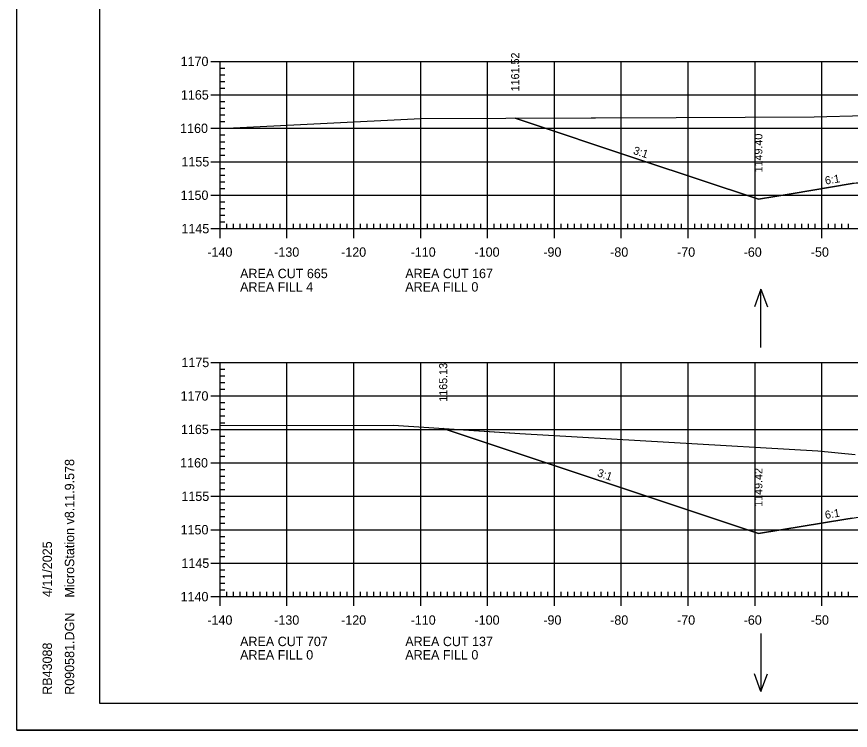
# Model space of a CAD drawing. Extents: x 1322838 to 1324533, y 339903 to 351025.
# Drawn here: x 1323533.3 to 1323658, y 341396.5 to 341503.2 of the extents above; entities that cross this region are included whole.
import ezdxf

# ---------------------------------------------------------------- set-up
doc = ezdxf.new("R2010")
doc.units = 0
for name, color, linetype in [('R_Axis', 7, 'Continuous'), ('R_Axis Annot', 7, 'Continuous'), ('R_Border', 7, 'Continuous'), ('R_Exist Surface', 7, 'Continuous'), ('R_Fin Surface', 7, 'Continuous'), ('R_Fin Surface Annot', 7, 'Continuous'), ('R_Grid', 7, 'Continuous'), ('R_No Plot', 7, 'Continuous'), ('R_Water Annot', 7, 'Continuous')]:
    doc.layers.add(name, color=color, linetype=linetype)

msp = doc.modelspace()

# ---------------------------------------------------------------- linework, layer by layer
at = {"layer": 'R_Axis'}
for p, q in [((1323562.32, 341496.47), (1323565.12, 341496.47)), ((1323563.72, 341471.47), (1323563.72, 341496.47)), ((1323563.72, 341495.47), (1323564.42, 341495.47)), ((1323563.72, 341494.47), (1323564.42, 341494.47)), ((1323563.72, 341493.47), (1323564.42, 341493.47)), ((1323563.72, 341492.47), (1323564.42, 341492.47)), ((1323562.32, 341491.47), (1323565.12, 341491.47)), ((1323563.72, 341490.47), (1323564.42, 341490.47)), ((1323563.72, 341489.47), (1323564.42, 341489.47)), ((1323563.72, 341488.47), (1323564.42, 341488.47)), ((1323563.72, 341487.47), (1323564.42, 341487.47)), ((1323562.32, 341486.47), (1323565.12, 341486.47)), ((1323563.72, 341485.47), (1323564.42, 341485.47)), ((1323563.72, 341484.47), (1323564.42, 341484.47)), ((1323563.72, 341483.47), (1323564.42, 341483.47)), ((1323563.72, 341482.47), (1323564.42, 341482.47)), ((1323562.32, 341481.47), (1323565.12, 341481.47)), ((1323563.72, 341480.47), (1323564.42, 341480.47)), ((1323563.72, 341479.47), (1323564.42, 341479.47)), ((1323563.72, 341478.47), (1323564.42, 341478.47)), ((1323563.72, 341477.47), (1323564.42, 341477.47)), ((1323562.32, 341476.47), (1323565.12, 341476.47)), ((1323563.72, 341475.47), (1323564.42, 341475.47)), ((1323563.72, 341474.47), (1323564.42, 341474.47)), ((1323563.72, 341473.47), (1323564.42, 341473.47)), ((1323563.72, 341470.07), (1323563.72, 341472.87)), ((1323573.72, 341470.07), (1323573.72, 341472.87)), ((1323583.72, 341470.07), (1323583.72, 341472.87)), ((1323593.72, 341470.07), (1323593.72, 341472.87)), ((1323603.72, 341470.07), (1323603.72, 341472.87)), ((1323613.72, 341470.07), (1323613.72, 341472.87)), ((1323623.72, 341470.07), (1323623.72, 341472.87)), ((1323633.72, 341470.07), (1323633.72, 341472.87)), ((1323643.72, 341470.07), (1323643.72, 341472.87)), ((1323653.72, 341470.07), (1323653.72, 341472.87)), ((1323562.32, 341471.47), (1323565.12, 341471.47)), ((1323563.72, 341472.47), (1323564.42, 341472.47)), ((1323563.72, 341471.47), (1323843.72, 341471.47)), ((1323564.72, 341471.47), (1323564.72, 341472.17)), ((1323565.72, 341471.47), (1323565.72, 341472.17)), ((1323566.72, 341471.47), (1323566.72, 341472.17)), ((1323567.72, 341471.47), (1323567.72, 341472.17)), ((1323568.72, 341471.47), (1323568.72, 341472.17)), ((1323569.72, 341471.47), (1323569.72, 341472.17)), ((1323570.72, 341471.47), (1323570.72, 341472.17)), ((1323571.72, 341471.47), (1323571.72, 341472.17)), ((1323572.72, 341471.47), (1323572.72, 341472.17)), ((1323574.72, 341471.47), (1323574.72, 341472.17)), ((1323575.72, 341471.47), (1323575.72, 341472.17)), ((1323576.72, 341471.47), (1323576.72, 341472.17)), ((1323577.72, 341471.47), (1323577.72, 341472.17)), ((1323578.72, 341471.47), (1323578.72, 341472.17)), ((1323579.72, 341471.47), (1323579.72, 341472.17)), ((1323580.72, 341471.47), (1323580.72, 341472.17)), ((1323581.72, 341471.47), (1323581.72, 341472.17)), ((1323582.72, 341471.47), (1323582.72, 341472.17)), ((1323584.72, 341471.47), (1323584.72, 341472.17)), ((1323585.72, 341471.47), (1323585.72, 341472.17)), ((1323586.72, 341471.47), (1323586.72, 341472.17)), ((1323587.72, 341471.47), (1323587.72, 341472.17)), ((1323588.72, 341471.47), (1323588.72, 341472.17)), ((1323589.72, 341471.47), (1323589.72, 341472.17)), ((1323590.72, 341471.47), (1323590.72, 341472.17)), ((1323591.72, 341471.47), (1323591.72, 341472.17)), ((1323592.72, 341471.47), (1323592.72, 341472.17)), ((1323594.72, 341471.47), (1323594.72, 341472.17)), ((1323595.72, 341471.47), (1323595.72, 341472.17)), ((1323596.72, 341471.47), (1323596.72, 341472.17)), ((1323597.72, 341471.47), (1323597.72, 341472.17)), ((1323598.72, 341471.47), (1323598.72, 341472.17)), ((1323599.72, 341471.47), (1323599.72, 341472.17)), ((1323600.72, 341471.47), (1323600.72, 341472.17)), ((1323601.72, 341471.47), (1323601.72, 341472.17)), ((1323602.72, 341471.47), (1323602.72, 341472.17)), ((1323604.72, 341471.47), (1323604.72, 341472.17)), ((1323605.72, 341471.47), (1323605.72, 341472.17)), ((1323606.72, 341471.47), (1323606.72, 341472.17)), ((1323607.72, 341471.47), (1323607.72, 341472.17)), ((1323608.72, 341471.47), (1323608.72, 341472.17)), ((1323609.72, 341471.47), (1323609.72, 341472.17)), ((1323610.72, 341471.47), (1323610.72, 341472.17)), ((1323611.72, 341471.47), (1323611.72, 341472.17)), ((1323612.72, 341471.47), (1323612.72, 341472.17)), ((1323614.72, 341471.47), (1323614.72, 341472.17)), ((1323615.72, 341471.47), (1323615.72, 341472.17)), ((1323616.72, 341471.47), (1323616.72, 341472.17)), ((1323617.72, 341471.47), (1323617.72, 341472.17)), ((1323618.72, 341471.47), (1323618.72, 341472.17)), ((1323619.72, 341471.47), (1323619.72, 341472.17)), ((1323620.72, 341471.47), (1323620.72, 341472.17)), ((1323621.72, 341471.47), (1323621.72, 341472.17)), ((1323622.72, 341471.47), (1323622.72, 341472.17)), ((1323624.72, 341471.47), (1323624.72, 341472.17)), ((1323625.72, 341471.47), (1323625.72, 341472.17)), ((1323626.72, 341471.47), (1323626.72, 341472.17)), ((1323627.72, 341471.47), (1323627.72, 341472.17)), ((1323628.72, 341471.47), (1323628.72, 341472.17)), ((1323629.72, 341471.47), (1323629.72, 341472.17)), ((1323630.72, 341471.47), (1323630.72, 341472.17)), ((1323631.72, 341471.47), (1323631.72, 341472.17)), ((1323632.72, 341471.47), (1323632.72, 341472.17)), ((1323634.72, 341471.47), (1323634.72, 341472.17)), ((1323635.72, 341471.47), (1323635.72, 341472.17)), ((1323636.72, 341471.47), (1323636.72, 341472.17)), ((1323637.72, 341471.47), (1323637.72, 341472.17)), ((1323638.72, 341471.47), (1323638.72, 341472.17)), ((1323639.72, 341471.47), (1323639.72, 341472.17)), ((1323640.72, 341471.47), (1323640.72, 341472.17)), ((1323641.72, 341471.47), (1323641.72, 341472.17)), ((1323642.72, 341471.47), (1323642.72, 341472.17)), ((1323644.72, 341471.47), (1323644.72, 341472.17)), ((1323645.72, 341471.47), (1323645.72, 341472.17)), ((1323646.72, 341471.47), (1323646.72, 341472.17)), ((1323647.72, 341471.47), (1323647.72, 341472.17)), ((1323648.72, 341471.47), (1323648.72, 341472.17)), ((1323649.72, 341471.47), (1323649.72, 341472.17)), ((1323650.72, 341471.47), (1323650.72, 341472.17)), ((1323651.72, 341471.47), (1323651.72, 341472.17)), ((1323652.72, 341471.47), (1323652.72, 341472.17)), ((1323654.72, 341471.47), (1323654.72, 341472.17)), ((1323655.72, 341471.47), (1323655.72, 341472.17)), ((1323656.72, 341471.47), (1323656.72, 341472.17)), ((1323657.72, 341471.47), (1323657.72, 341472.17)), ((1323562.32, 341451.47), (1323565.12, 341451.47)), ((1323563.72, 341416.47), (1323563.72, 341451.47)), ((1323563.72, 341450.47), (1323564.42, 341450.47)), ((1323563.72, 341449.47), (1323564.42, 341449.47)), ((1323563.72, 341448.47), (1323564.42, 341448.47)), ((1323562.32, 341446.47), (1323565.12, 341446.47)), ((1323563.72, 341447.47), (1323564.42, 341447.47)), ((1323563.72, 341445.47), (1323564.42, 341445.47)), ((1323563.72, 341444.47), (1323564.42, 341444.47)), ((1323563.72, 341443.47), (1323564.42, 341443.47)), ((1323562.32, 341441.47), (1323565.12, 341441.47)), ((1323563.72, 341442.47), (1323564.42, 341442.47)), ((1323563.72, 341440.47), (1323564.42, 341440.47)), ((1323563.72, 341439.47), (1323564.42, 341439.47)), ((1323563.72, 341438.47), (1323564.42, 341438.47)), ((1323562.32, 341436.47), (1323565.12, 341436.47)), ((1323563.72, 341437.47), (1323564.42, 341437.47)), ((1323563.72, 341435.47), (1323564.42, 341435.47)), ((1323563.72, 341434.47), (1323564.42, 341434.47)), ((1323563.72, 341433.47), (1323564.42, 341433.47)), ((1323562.32, 341431.47), (1323565.12, 341431.47)), ((1323563.72, 341432.47), (1323564.42, 341432.47)), ((1323563.72, 341430.47), (1323564.42, 341430.47)), ((1323563.72, 341429.47), (1323564.42, 341429.47)), ((1323563.72, 341428.47), (1323564.42, 341428.47)), ((1323562.32, 341426.47), (1323565.12, 341426.47)), ((1323563.72, 341427.47), (1323564.42, 341427.47)), ((1323563.72, 341425.47), (1323564.42, 341425.47)), ((1323563.72, 341424.47), (1323564.42, 341424.47)), ((1323563.72, 341423.47), (1323564.42, 341423.47)), ((1323562.32, 341421.47), (1323565.12, 341421.47)), ((1323563.72, 341422.47), (1323564.42, 341422.47)), ((1323563.72, 341420.47), (1323564.42, 341420.47)), ((1323563.72, 341419.47), (1323564.42, 341419.47)), ((1323563.72, 341418.47), (1323564.42, 341418.47)), ((1323563.72, 341415.07), (1323563.72, 341417.87)), ((1323573.72, 341415.07), (1323573.72, 341417.87)), ((1323583.72, 341415.07), (1323583.72, 341417.87)), ((1323593.72, 341415.07), (1323593.72, 341417.87)), ((1323603.72, 341415.07), (1323603.72, 341417.87)), ((1323613.72, 341415.07), (1323613.72, 341417.87)), ((1323623.72, 341415.07), (1323623.72, 341417.87)), ((1323633.72, 341415.07), (1323633.72, 341417.87)), ((1323643.72, 341415.07), (1323643.72, 341417.87)), ((1323653.72, 341415.07), (1323653.72, 341417.87)), ((1323562.32, 341416.47), (1323565.12, 341416.47)), ((1323563.72, 341417.47), (1323564.42, 341417.47)), ((1323563.72, 341416.47), (1323843.72, 341416.47)), ((1323564.72, 341416.47), (1323564.72, 341417.17)), ((1323565.72, 341416.47), (1323565.72, 341417.17)), ((1323566.72, 341416.47), (1323566.72, 341417.17)), ((1323567.72, 341416.47), (1323567.72, 341417.17)), ((1323568.72, 341416.47), (1323568.72, 341417.17)), ((1323569.72, 341416.47), (1323569.72, 341417.17)), ((1323570.72, 341416.47), (1323570.72, 341417.17)), ((1323571.72, 341416.47), (1323571.72, 341417.17)), ((1323572.72, 341416.47), (1323572.72, 341417.17)), ((1323574.72, 341416.47), (1323574.72, 341417.17)), ((1323575.72, 341416.47), (1323575.72, 341417.17)), ((1323576.72, 341416.47), (1323576.72, 341417.17)), ((1323577.72, 341416.47), (1323577.72, 341417.17)), ((1323578.72, 341416.47), (1323578.72, 341417.17)), ((1323579.72, 341416.47), (1323579.72, 341417.17)), ((1323580.72, 341416.47), (1323580.72, 341417.17)), ((1323581.72, 341416.47), (1323581.72, 341417.17)), ((1323582.72, 341416.47), (1323582.72, 341417.17)), ((1323584.72, 341416.47), (1323584.72, 341417.17)), ((1323585.72, 341416.47), (1323585.72, 341417.17)), ((1323586.72, 341416.47), (1323586.72, 341417.17)), ((1323587.72, 341416.47), (1323587.72, 341417.17)), ((1323588.72, 341416.47), (1323588.72, 341417.17)), ((1323589.72, 341416.47), (1323589.72, 341417.17)), ((1323590.72, 341416.47), (1323590.72, 341417.17)), ((1323591.72, 341416.47), (1323591.72, 341417.17)), ((1323592.72, 341416.47), (1323592.72, 341417.17)), ((1323594.72, 341416.47), (1323594.72, 341417.17)), ((1323595.72, 341416.47), (1323595.72, 341417.17)), ((1323596.72, 341416.47), (1323596.72, 341417.17)), ((1323597.72, 341416.47), (1323597.72, 341417.17)), ((1323598.72, 341416.47), (1323598.72, 341417.17)), ((1323599.72, 341416.47), (1323599.72, 341417.17)), ((1323600.72, 341416.47), (1323600.72, 341417.17)), ((1323601.72, 341416.47), (1323601.72, 341417.17)), ((1323602.72, 341416.47), (1323602.72, 341417.17)), ((1323604.72, 341416.47), (1323604.72, 341417.17)), ((1323605.72, 341416.47), (1323605.72, 341417.17)), ((1323606.72, 341416.47), (1323606.72, 341417.17)), ((1323607.72, 341416.47), (1323607.72, 341417.17)), ((1323608.72, 341416.47), (1323608.72, 341417.17)), ((1323609.72, 341416.47), (1323609.72, 341417.17)), ((1323610.72, 341416.47), (1323610.72, 341417.17)), ((1323611.72, 341416.47), (1323611.72, 341417.17)), ((1323612.72, 341416.47), (1323612.72, 341417.17)), ((1323614.72, 341416.47), (1323614.72, 341417.17)), ((1323615.72, 341416.47), (1323615.72, 341417.17)), ((1323616.72, 341416.47), (1323616.72, 341417.17)), ((1323617.72, 341416.47), (1323617.72, 341417.17)), ((1323618.72, 341416.47), (1323618.72, 341417.17)), ((1323619.72, 341416.47), (1323619.72, 341417.17)), ((1323620.72, 341416.47), (1323620.72, 341417.17)), ((1323621.72, 341416.47), (1323621.72, 341417.17)), ((1323622.72, 341416.47), (1323622.72, 341417.17)), ((1323624.72, 341416.47), (1323624.72, 341417.17)), ((1323625.72, 341416.47), (1323625.72, 341417.17)), ((1323626.72, 341416.47), (1323626.72, 341417.17)), ((1323627.72, 341416.47), (1323627.72, 341417.17)), ((1323628.72, 341416.47), (1323628.72, 341417.17)), ((1323629.72, 341416.47), (1323629.72, 341417.17)), ((1323630.72, 341416.47), (1323630.72, 341417.17)), ((1323631.72, 341416.47), (1323631.72, 341417.17)), ((1323632.72, 341416.47), (1323632.72, 341417.17)), ((1323634.72, 341416.47), (1323634.72, 341417.17)), ((1323635.72, 341416.47), (1323635.72, 341417.17)), ((1323636.72, 341416.47), (1323636.72, 341417.17)), ((1323637.72, 341416.47), (1323637.72, 341417.17)), ((1323638.72, 341416.47), (1323638.72, 341417.17)), ((1323639.72, 341416.47), (1323639.72, 341417.17)), ((1323640.72, 341416.47), (1323640.72, 341417.17)), ((1323641.72, 341416.47), (1323641.72, 341417.17)), ((1323642.72, 341416.47), (1323642.72, 341417.17)), ((1323644.72, 341416.47), (1323644.72, 341417.17)), ((1323645.72, 341416.47), (1323645.72, 341417.17)), ((1323646.72, 341416.47), (1323646.72, 341417.17)), ((1323647.72, 341416.47), (1323647.72, 341417.17)), ((1323648.72, 341416.47), (1323648.72, 341417.17)), ((1323649.72, 341416.47), (1323649.72, 341417.17)), ((1323650.72, 341416.47), (1323650.72, 341417.17)), ((1323651.72, 341416.47), (1323651.72, 341417.17)), ((1323652.72, 341416.47), (1323652.72, 341417.17)), ((1323654.72, 341416.47), (1323654.72, 341417.17)), ((1323655.72, 341416.47), (1323655.72, 341417.17)), ((1323656.72, 341416.47), (1323656.72, 341417.17)), ((1323657.72, 341416.47), (1323657.72, 341417.17))]:
    msp.add_line(p, q, dxfattribs=at)
at = {"layer": 'R_Border'}
for p, q in [((1323545.72, 341400.47), (1323545.72, 341605.93)), ((1323545.72, 341400.47), (1323545.72, 341400.47)), ((1323861.9, 341400.47), (1323545.72, 341400.47))]:
    msp.add_line(p, q, dxfattribs=at)
at = {"layer": 'R_Exist Surface'}
for points in [[(1323563.72, 341486.44), (1323593.72, 341487.93), (1323631.91, 341488.09), (1323652.58, 341488.17), (1323660.17, 341488.39)], [(1323563.72, 341442.07), (1323589.64, 341442.08), (1323608.54, 341440.85), (1323653.12, 341438.27), (1323658.69, 341437.69)]]:
    msp.add_lwpolyline(points, dxfattribs=at)
at = {"layer": 'R_Fin Surface'}
for points in [[(1323607.85, 341487.99), (1323626.65, 341481.72), (1323644.22, 341475.87), (1323649.14, 341476.69), (1323658.22, 341478.2), (1323666.22, 341479.54), (1323667.27, 341479.58), (1323672.22, 341479.78), (1323674.22, 341479.82), (1323692.76, 341480.19), (1323703.72, 341480.41), (1323733.22, 341479.82), (1323735.22, 341479.78), (1323741.22, 341479.54), (1323744.94, 341478.92), (1323749.21, 341478.2), (1323752.69, 341477.62), (1323763.22, 341475.87), (1323775.53, 341479.97), (1323786.78, 341483.72)], [(1323597.09, 341441.6), (1323597.09, 341441.59), (1323644.22, 341425.89), (1323657.29, 341428.07), (1323658.22, 341428.22), (1323666.22, 341429.55), (1323668.39, 341429.64), (1323672.22, 341429.79), (1323674.22, 341429.83), (1323695.85, 341430.27), (1323703.72, 341430.42), (1323733.22, 341429.83), (1323733.28, 341429.83), (1323735.22, 341429.79), (1323738.12, 341429.68), (1323741.22, 341429.55), (1323743.21, 341429.22), (1323749.21, 341428.22), (1323763.17, 341425.89), (1323763.22, 341425.89), (1323763.27, 341425.9), (1323775.11, 341429.85)]]:
    msp.add_lwpolyline(points, dxfattribs=at)
at = {"layer": 'R_Grid'}
for p, q in [((1323563.72, 341496.47), (1323843.72, 341496.47)), ((1323563.72, 341471.47), (1323563.72, 341496.47)), ((1323573.72, 341471.47), (1323573.72, 341496.47)), ((1323583.72, 341471.47), (1323583.72, 341496.47)), ((1323593.72, 341471.47), (1323593.72, 341496.47)), ((1323603.72, 341471.47), (1323603.72, 341496.47)), ((1323613.72, 341471.47), (1323613.72, 341496.47)), ((1323623.72, 341471.47), (1323623.72, 341496.47)), ((1323633.72, 341471.47), (1323633.72, 341496.47)), ((1323643.72, 341471.47), (1323643.72, 341496.47)), ((1323653.72, 341471.47), (1323653.72, 341496.47)), ((1323563.72, 341491.47), (1323843.72, 341491.47)), ((1323563.72, 341486.47), (1323843.72, 341486.47)), ((1323563.72, 341481.47), (1323843.72, 341481.47)), ((1323563.72, 341476.47), (1323843.72, 341476.47)), ((1323563.72, 341471.47), (1323843.72, 341471.47)), ((1323563.72, 341451.47), (1323843.72, 341451.47)), ((1323563.72, 341416.47), (1323563.72, 341451.47)), ((1323573.72, 341416.47), (1323573.72, 341451.47)), ((1323583.72, 341416.47), (1323583.72, 341451.47)), ((1323593.72, 341416.47), (1323593.72, 341451.47)), ((1323603.72, 341416.47), (1323603.72, 341451.47)), ((1323613.72, 341416.47), (1323613.72, 341451.47)), ((1323623.72, 341416.47), (1323623.72, 341451.47)), ((1323633.72, 341416.47), (1323633.72, 341451.47)), ((1323643.72, 341416.47), (1323643.72, 341451.47)), ((1323653.72, 341416.47), (1323653.72, 341451.47)), ((1323563.72, 341446.47), (1323843.72, 341446.47)), ((1323563.72, 341441.47), (1323843.72, 341441.47)), ((1323563.72, 341436.47), (1323843.72, 341436.47)), ((1323563.72, 341431.47), (1323843.72, 341431.47)), ((1323563.72, 341426.47), (1323843.72, 341426.47)), ((1323563.72, 341421.47), (1323843.72, 341421.47)), ((1323563.72, 341416.47), (1323843.72, 341416.47))]:
    msp.add_line(p, q, dxfattribs=at)
at = {"layer": 'R_No Plot'}
msp.add_line((1323533.31, 341396.49), (1323866.65, 341396.49), dxfattribs=at)
for points in [[(1323533.31, 341609.82), (1323866.65, 341609.82), (1323866.65, 341396.49), (1323533.31, 341396.49)], [(1323779.64, 341605.93), (1323799.26, 341605.93), (1323799.26, 341596.05), (1323815.37, 341596.05), (1323838.57, 341596.05), (1323838.57, 341563.38), (1323861.77, 341563.38), (1323861.9, 341400.47), (1323545.72, 341400.47), (1323545.72, 341605.93)], [(1323607.85, 341487.99), (1323631.91, 341488.09), (1323652.58, 341488.17), (1323660.17, 341488.39), (1323664.98, 341488.78), (1323670.03, 341488.68), (1323678.34, 341488.49), (1323689.1, 341482.37), (1323695.14, 341478.79), (1323672.22, 341478.48), (1323658.22, 341478.2), (1323649.14, 341476.69), (1323644.22, 341475.87), (1323626.65, 341481.72)]]:
    msp.add_lwpolyline(points, close=True, dxfattribs=at)
msp.add_lwpolyline([(1323658.22, 341428.22), (1323657.29, 341428.07), (1323644.22, 341425.89), (1323597.09, 341441.59), (1323597.09, 341441.59), (1323608.54, 341440.85), (1323653.12, 341438.27), (1323658.69, 341437.69)], dxfattribs=at)
at = {"layer": 'R_Water Annot'}
for p, q in [((1323644.61, 341462.42), (1323643.64, 341459.76)), ((1323644.61, 341453.73), (1323644.61, 341462.42)), ((1323644.61, 341462.42), (1323645.58, 341459.76)), ((1323644.61, 341410.96), (1323644.61, 341402.27)), ((1323644.61, 341402.27), (1323643.64, 341404.93)), ((1323644.61, 341402.27), (1323645.58, 341404.93))]:
    msp.add_line(p, q, dxfattribs=at)

# ---------------------------------------------------------------- texts
at = {"layer": 'R_Axis Annot'}
for s, p in [('1170', (1323557.82, 341495.77)), ('1165', (1323557.87, 341490.77)), ('1160', (1323557.75, 341485.77)), ('1155', (1323557.94, 341480.77)), ('1150', (1323557.82, 341475.77)), ('1145', (1323557.94, 341470.77)), ('-140', (1323561.82, 341467.27)), ('-130', (1323571.82, 341467.27)), ('-120', (1323581.82, 341467.27)), ('-110', (1323592.22, 341467.27)), ('-100', (1323601.77, 341467.27)), ('-90', (1323612.06, 341467.27)), ('-80', (1323622.06, 341467.27)), ('-70', (1323632.06, 341467.27)), ('-60', (1323642.02, 341467.27)), ('-50', (1323652.06, 341467.27)), ('AREA CUT 665', (1323566.72, 341464.07)), ('AREA CUT 167', (1323591.42, 341464.07)), ('AREA FILL 4', (1323566.72, 341462.07)), ('AREA FILL 0', (1323591.42, 341462.07)), ('1175', (1323557.94, 341450.77)), ('1170', (1323557.82, 341445.77)), ('1165', (1323557.87, 341440.77)), ('1160', (1323557.75, 341435.77)), ('1155', (1323557.94, 341430.77)), ('1150', (1323557.82, 341425.77)), ('1145', (1323557.94, 341420.77)), ('1140', (1323557.82, 341415.77)), ('-140', (1323561.82, 341412.27)), ('-130', (1323571.82, 341412.27)), ('-120', (1323581.82, 341412.27)), ('-110', (1323592.22, 341412.27)), ('-100', (1323601.77, 341412.27)), ('-90', (1323612.06, 341412.27)), ('-80', (1323622.06, 341412.27)), ('-70', (1323632.06, 341412.27)), ('-60', (1323642.02, 341412.27)), ('-50', (1323652.06, 341412.27)), ('AREA CUT 707', (1323566.72, 341409.07)), ('AREA CUT 137', (1323591.42, 341409.07)), ('AREA FILL 0', (1323566.72, 341407.07)), ('AREA FILL 0', (1323591.42, 341407.07))]:
    msp.add_text(s, height=1.4, dxfattribs=at).set_placement(p)
at = {"layer": 'R_Border'}
for s, p in [('MicroStation v8.11.9.578', (1323541.91, 341416.33)), ('4/11/2025', (1323538.58, 341416.4)), ('R090581.DGN', (1323541.91, 341401.79)), ('RB43088', (1323538.58, 341401.79))]:
    msp.add_text(s, height=1.4, rotation=90, dxfattribs=at).set_placement(p)
at = {"layer": 'R_Fin Surface Annot'}
for s, rotation, p in [('1161.52', 90, (1323608.45, 341491.99)), ('1149.40', 90, (1323644.82, 341479.87)), ('3:1', 341.5646, (1323625.4, 341482.67)), ('6:1', 9.4631, (1323654.28, 341478.05)), ('1165.13', 90, (1323597.69, 341445.6)), ('3:1', 341.5644, (1323620.02, 341434.48)), ('1149.42', 90, (1323644.82, 341429.89)), ('6:1', 9.4631, (1323654.28, 341428.07))]:
    msp.add_text(s, height=1.2, rotation=rotation, dxfattribs=at).set_placement(p)

doc.saveas('drawing.dxf')
